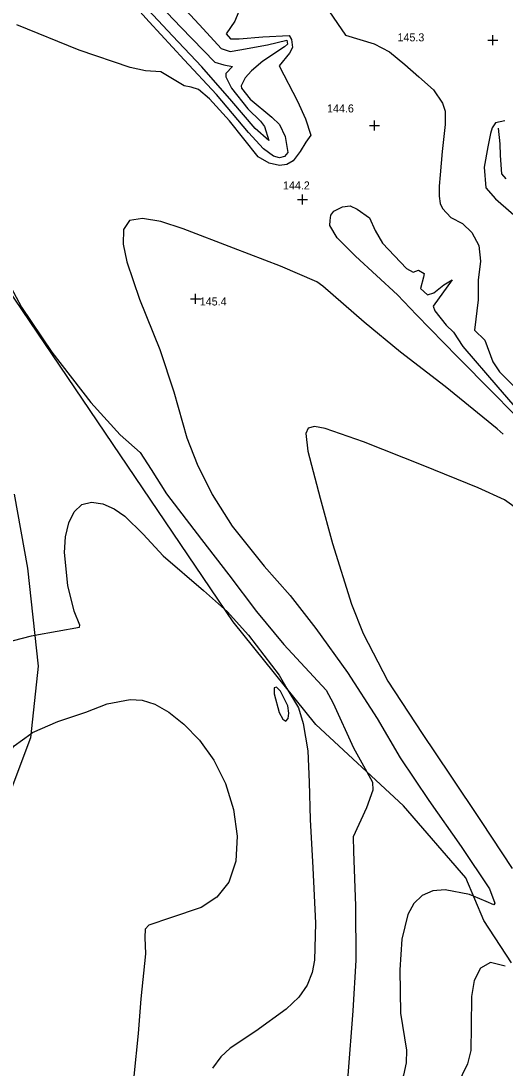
# Model space of a CAD drawing. Extents: x 1467615 to 2003689, y 770235 to 1108726.
# Drawn here: x 2001486.8 to 2001607.7, y 772314.6 to 772576.2 of the extents above; entities that cross this region are included whole.
import ezdxf

# ---------------------------------------------------------------- set-up
doc = ezdxf.new("R2010")
doc.units = 0
for name, color, linetype in [('RD_DTM_Major1', 7, 'Continuous'), ('RD_DTM_Major2', 7, 'Continuous'), ('RD_DTM_Minor1', 7, 'Continuous'), ('RD_DTM_Minor2', 7, 'Continuous'), ('RD_DTM_Obscure', 7, 'Continuous'), ('RD_DTM_Spot_Elev', 7, 'Continuous')]:
    doc.layers.add(name, color=color, linetype=linetype)

msp = doc.modelspace()

# ---------------------------------------------------------------- linework, layer by layer
at = {"layer": 'RD_DTM_Major1'}
for points in [[(2001562.77, 772580.06), (2001567.83, 772572.62), (2001574.99, 772570.48), (2001578.82, 772568.49), (2001582.62, 772565.35), (2001586.11, 772562.26), (2001589.82, 772558.97), (2001592.08, 772555.68), (2001592.7, 772553.62), (2001592.7, 772550.33), (2001591.94, 772543.55), (2001591.47, 772537.77), (2001591.26, 772534.89), (2001591.26, 772532.42), (2001591.47, 772530.57), (2001592.08, 772529.33), (2001594.14, 772527.07), (2001597.02, 772525.63), (2001599.38, 772523.34), (2001601.14, 772520.07), (2001601.55, 772516.16), (2001600.93, 772511.43), (2001600.93, 772506.49), (2001600.05, 772498.94), (2001602.66, 772496.42), (2001604.58, 772491), (2001606.3, 772488.54), (2001613.25, 772481.55)], [(2001607.17, 772473), (2001605.67, 772474.3), (2001592.74, 772484.84), (2001581.55, 772493.48), (2001572.51, 772500.91), (2001562.21, 772509.92), (2001560.63, 772511.03), (2001551.58, 772514.9), (2001539.88, 772519.46), (2001527.26, 772524.25), (2001521.68, 772526.05), (2001517.1, 772526.88), (2001513.93, 772526.3), (2001512.43, 772524.05), (2001512.32, 772520.46), (2001513.2, 772516.05), (2001516.36, 772506.7), (2001521.44, 772494.11), (2001524.93, 772483.57), (2001528.22, 772472.01), (2001530.76, 772465.47), (2001534.56, 772457.85), (2001539.57, 772449.98), (2001547.53, 772439.98), (2001554.04, 772432.67), (2001560.44, 772424.4), (2001568.29, 772413.42), (2001575.75, 772401.92), (2001581.48, 772392.11), (2001588.64, 772381.47), (2001596.75, 772369.99), (2001603.81, 772359.39), (2001605.12, 772355.8), (2001604.89, 772355.38), (2001602.92, 772356.2), (2001599.77, 772357.57)]]:
    msp.add_lwpolyline(points, dxfattribs=at)
at = {"layer": 'RD_DTM_Major2'}
msp.add_lwpolyline([(2001599.77, 772357.57), (2001598.77, 772358), (2001592.73, 772359.1), (2001589.64, 772358.84), (2001586.94, 772357.75), (2001584.88, 772355.72), (2001583.43, 772352.99), (2001581.88, 772346.82), (2001581.41, 772339.16), (2001581.56, 772328.28), (2001583.07, 772319.08), (2001583.02, 772315.87), (2001582.33, 772312.79), (2001578.26, 772303.11), (2001575.79, 772295.38), (2001572.32, 772281.64), (2001569.94, 772278.28), (2001567.29, 772275.99)], dxfattribs=at)
at = {"layer": 'RD_DTM_Minor1'}
for points in [[(2001523.71, 772583.57), (2001532.3, 772574.22), (2001536.76, 772569.34), (2001539.04, 772568.52), (2001541.44, 772568.99), (2001548.38, 772570.21), (2001553.18, 772571.4), (2001553.33, 772570.37), (2001552.63, 772569.74), (2001547.17, 772566.11), (2001544.39, 772563.71), (2001542.74, 772561.99), (2001541.77, 772560.01), (2001541.89, 772559.37), (2001544.05, 772556.67), (2001549.47, 772552.12), (2001551.39, 772550.29), (2001552.8, 772547.31), (2001553.45, 772543.32), (2001552.62, 772542.32), (2001551.32, 772542.01), (2001549.85, 772542.43), (2001547.35, 772544.25), (2001543.59, 772548.33), (2001535.58, 772557.8), (2001527.56, 772566.47), (2001518.77, 772575.93), (2001510.5, 772585.32)], [(2001543.43, 772554.27), (2001546.58, 772551.16), (2001547.63, 772549.81), (2001548.72, 772546.36), (2001545.29, 772549.29), (2001539.44, 772556.18), (2001531.94, 772564.72), (2001524.61, 772572.47), (2001514.97, 772582.87)], [(2001518.23, 772583.6), (2001526.74, 772574.62), (2001535.19, 772565.88), (2001537.41, 772565.26), (2001539.6, 772564.84), (2001537.98, 772563.05), (2001537.96, 772562.23), (2001539.39, 772559.38), (2001543.43, 772554.27)], [(2001462.51, 772580.36), (2001462.51, 772575.93), (2001465.14, 772563.2), (2001468.72, 772548.54), (2001472.2, 772535.64), (2001475.15, 772527.21), (2001478.58, 772520.41), (2001482.89, 772512.22), (2001486.9, 772504.69), (2001494.48, 772493.42), (2001504.23, 772480.89), (2001511.56, 772472.81), (2001516.58, 772468.35), (2001519.31, 772464.15), (2001523.12, 772458.05), (2001531.85, 772446.63), (2001538.68, 772437.78), (2001545.63, 772428.63), (2001552.47, 772420.41), (2001563.03, 772408.98), (2001564.78, 772405.72), (2001569.85, 772394.63), (2001573.16, 772388.63)], [(2001541.07, 772578.42), (2001540.18, 772576.1), (2001538.04, 772572.98), (2001539.1, 772571.72), (2001541.31, 772571.76), (2001547.17, 772572.23), (2001553.74, 772572.56), (2001554.36, 772571.55), (2001554.61, 772569.55), (2001553.88, 772568.18), (2001551.23, 772564.99), (2001555.86, 772556.19), (2001557.83, 772551.73), (2001559.16, 772547.66), (2001557.96, 772545.89), (2001556.51, 772543.58), (2001554.76, 772541.26), (2001553.21, 772540.32), (2001551.37, 772540.05), (2001548.74, 772540.66), (2001545.98, 772542.23), (2001538.89, 772551.23), (2001533.84, 772556.73), (2001531.09, 772559.07), (2001529.25, 772559.63), (2001527.58, 772559.99), (2001521.71, 772563.48), (2001517.91, 772563.74), (2001514.07, 772564.59), (2001501.32, 772568.85), (2001485.75, 772575.25)], [(2001607.61, 772551.21), (2001605.26, 772550.74), (2001604.43, 772549.5), (2001604.02, 772548.06), (2001603.4, 772544.77), (2001602.47, 772539.64), (2001602.86, 772534.49), (2001605.25, 772531.76), (2001613.75, 772524.32)], [(2001605.96, 772549.37), (2001606.38, 772545.47), (2001606.45, 772542.6), (2001606.78, 772537.99), (2001607.87, 772536.75)], [(2001614.41, 772473.37), (2001604.65, 772483.36), (2001595.83, 772492.24), (2001585.53, 772502.74), (2001580.78, 772507.73), (2001570.32, 772517.46), (2001565.76, 772521.97), (2001563.95, 772525.06), (2001564, 772526.33), (2001564.14, 772527.7), (2001564.95, 772528.67)], [(2001564.95, 772528.67), (2001567.06, 772529.78), (2001569.01, 772530), (2001570.73, 772529.18), (2001573.83, 772526.99), (2001575.22, 772523.88), (2001577.07, 772520.71), (2001583.1, 772514.38), (2001584.72, 772513.44), (2001586.07, 772513.95), (2001587.48, 772513.07), (2001587.34, 772512.17), (2001586.54, 772509.34), (2001588.31, 772507.79), (2001589.91, 772508.24), (2001592.39, 772510.28), (2001594.48, 772511.48), (2001589.71, 772504.95), (2001590.17, 772503.8), (2001592.96, 772500.19), (2001594.83, 772498.43), (2001597.15, 772494.89), (2001605.83, 772484.73), (2001616.57, 772472.32)], [(2001611.37, 772453.78), (2001607.54, 772456.56), (2001600.97, 772459.55), (2001587.25, 772465.15), (2001572.36, 772471.02), (2001562.79, 772474.41), (2001560.1, 772474.87), (2001558.54, 772474.44), (2001557.9, 772473.11), (2001558.44, 772468.68), (2001561.52, 772456.96), (2001564.61, 772445.64), (2001569.36, 772430.5), (2001572.23, 772423.13), (2001578.37, 772411.27), (2001586.96, 772398.21), (2001593.93, 772387.76), (2001601.71, 772376.16), (2001609.46, 772364.47)], [(2001537.64, 772429.25), (2001538.31, 772428.66), (2001543.64, 772422.74), (2001551.23, 772412.76), (2001553.2, 772409.44)], [(2001482.68, 772420.82), (2001489.41, 772422.58), (2001490.23, 772422.73)], [(2001477.15, 772367.51), (2001477.03, 772368.07), (2001476.94, 772374.92), (2001478.76, 772383.92), (2001482, 772390.88), (2001485.1, 772395.07), (2001489.27, 772398.12)]]:
    msp.add_lwpolyline(points, dxfattribs=at)
at = {"layer": 'RD_DTM_Minor2'}
for points in [[(2001490.23, 772422.73), (2001501.38, 772424.72), (2001501.48, 772425.24), (2001500.04, 772428.72), (2001498.46, 772435.17), (2001497.63, 772443.36), (2001497.9, 772447.33), (2001498.71, 772450.83), (2001500.07, 772453.6), (2001501.99, 772455.38), (2001504.43, 772455.96), (2001507.21, 772455.52), (2001510.06, 772454.29), (2001512.75, 772452.5), (2001517.34, 772447.95), (2001522.3, 772442.55), (2001532.41, 772433.89), (2001537.64, 772429.25)], [(2001553.2, 772409.44), (2001556.1, 772404.56), (2001557.22, 772400.65), (2001558.46, 772393.87), (2001558.73, 772386.03), (2001559.03, 772376.71), (2001559.64, 772364.64), (2001560.33, 772350.78), (2001560.08, 772341.54), (2001559.48, 772338.45), (2001558.24, 772335.35), (2001556.14, 772332.28), (2001553.04, 772329.29), (2001545.42, 772323.86), (2001539.01, 772319.58), (2001536.68, 772317.42), (2001534.62, 772314.55)], [(2001553.44, 772405.13), (2001551.6, 772408.76), (2001550.6, 772409.73), (2001549.98, 772409.58), (2001549.98, 772408.1), (2001551.28, 772403.45), (2001552.17, 772401.76), (2001552.96, 772401.29), (2001553.51, 772401.91), (2001553.72, 772403.3), (2001553.44, 772405.13)], [(2001489.27, 772398.12), (2001489.66, 772398.4), (2001495.96, 772401.15), (2001502.96, 772403.55), (2001508.29, 772405.57), (2001514.06, 772406.7), (2001517.04, 772406.47), (2001520.21, 772405.47), (2001523.68, 772403.53), (2001527.5, 772400.52), (2001531.37, 772396.48), (2001534.96, 772391.5), (2001537.9, 772385.68), (2001539.9, 772379.19), (2001540.78, 772372.54), (2001540.43, 772366.3), (2001538.73, 772361.08), (2001535.68, 772357.29), (2001531.8, 772354.75), (2001524.15, 772352.1), (2001518.7, 772350.3), (2001517.78, 772349.28), (2001517.76, 772347.19), (2001517.89, 772343.13), (2001516.7, 772331.89), (2001516.02, 772323.2), (2001514.99, 772312.55)], [(2001573.16, 772388.63), (2001574.61, 772386), (2001574.64, 772384.05), (2001573.05, 772379.59), (2001569.72, 772372.41), (2001569.79, 772368.73), (2001570.36, 772355.1), (2001570.39, 772341.56), (2001569.62, 772328.89), (2001568.43, 772312.76), (2001566.33, 772307.67), (2001564.73, 772305.42), (2001557.8, 772298.45), (2001547.72, 772289.77), (2001535.06, 772278.97), (2001534.03, 772277.01), (2001529.85, 772267.14), (2001525.75, 772256.24), (2001522.69, 772245.39), (2001519.95, 772232.51), (2001517.31, 772225.62), (2001515.08, 772220.27)], [(2001607.74, 772340.08), (2001604.06, 772340.94), (2001601.51, 772339.55), (2001599.99, 772336.45), (2001599.27, 772332.47), (2001599.23, 772325), (2001599.15, 772318.98), (2001598.3, 772315.64), (2001594.34, 772307.44)]]:
    msp.add_lwpolyline(points, dxfattribs=at)
at = {"layer": 'RD_DTM_Obscure'}
for points in [[(2001609.32, 772340.85), (2001602.34, 772351.46), (2001597.88, 772362.09), (2001582.29, 772380.15), (2001560.46, 772400.43), (2001539.81, 772426.06), (2001455.07, 772551.2)], [(2001485.11, 772458), (2001488.41, 772439.49), (2001491.07, 772415), (2001489.16, 772397.08), (2001479.03, 772370.25)]]:
    msp.add_lwpolyline(points, dxfattribs=at)
at = {"layer": 'RD_DTM_Spot_Elev'}
for p, q in [((2001604.59, 772570.11), (2001604.59, 772572.61)), ((2001603.34, 772571.36), (2001605.84, 772571.36)), ((2001575.05, 772548.79), (2001575.05, 772551.29)), ((2001573.8, 772550.04), (2001576.3, 772550.04)), ((2001557.1, 772530.33), (2001557.1, 772532.83)), ((2001555.85, 772531.58), (2001558.35, 772531.58)), ((2001529.14, 772506.73), (2001531.64, 772506.73)), ((2001530.39, 772505.48), (2001530.39, 772507.98))]:
    msp.add_line(p, q, dxfattribs=at)

# ---------------------------------------------------------------- texts
for s, p in [('145.3', (2001580.82, 772571.09)), ('144.6', (2001563.22, 772553.33)), ('144.2', (2001552.22, 772534.1)), ('145.4', (2001531.44, 772505.11))]:
    msp.add_text(s, height=2, dxfattribs=at).set_placement(p)

doc.saveas('drawing.dxf')
